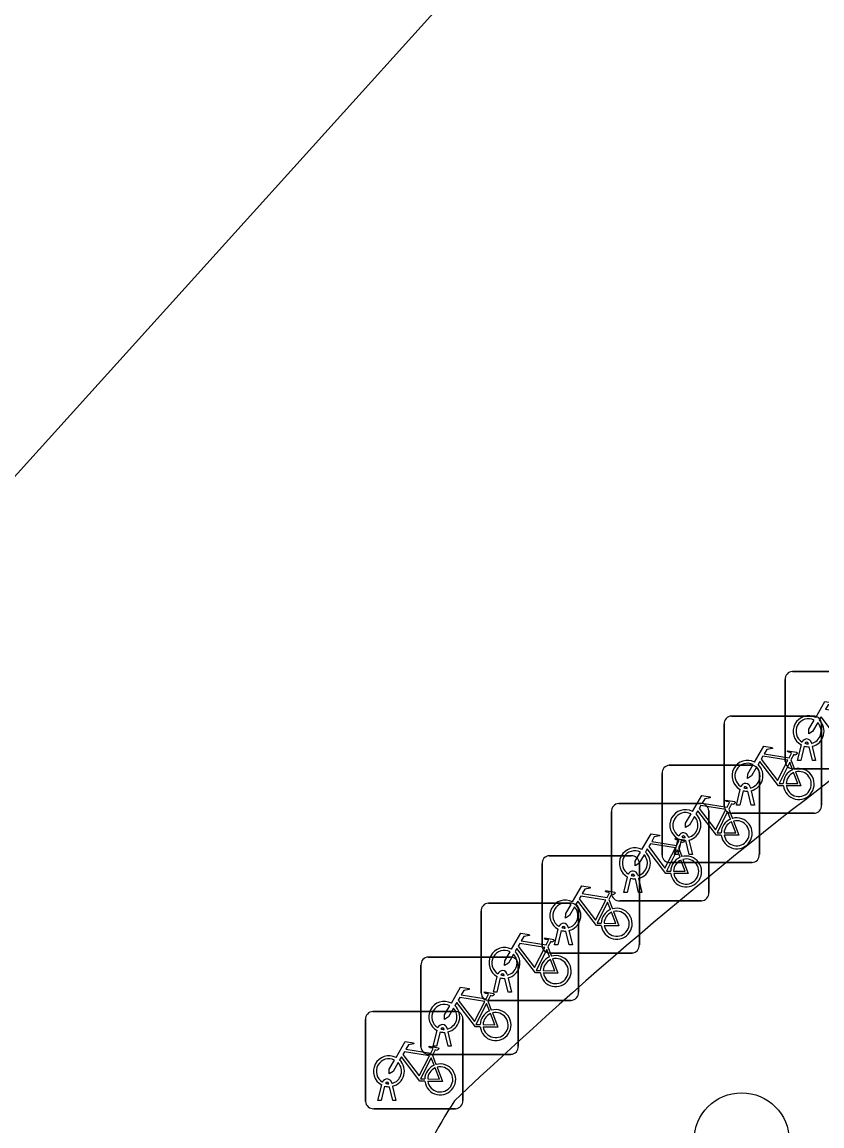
# Model space of a CAD drawing. Extents: x 160676 to 161153, y 383244 to 383713.
# Drawn here: x 161050.01 to 161058.23, y 383286.44 to 383297.79 of the extents above; entities that cross this region are included whole.
import ezdxf

# ---------------------------------------------------------------- set-up
doc = ezdxf.new("R2010")
doc.units = 0
for name, color, linetype in [('IMGEO_Boom', 7, 'Continuous'), ('IMGEO_Fietsenrek', 7, 'Continuous'), ('IMGEO_Voetpad_open', 7, 'Continuous')]:
    doc.layers.add(name, color=color, linetype=linetype)

msp = doc.modelspace()

# ---------------------------------------------------------------- linework, layer by layer
at = {"layer": 'IMGEO_Boom'}
msp.add_circle((161057.408, 383286.29), 0.489, dxfattribs=at)
at = {"layer": 'IMGEO_Fietsenrek'}
for p, q in [((161057.931, 383291.111), (161058.772, 383291.111)), ((161058.772, 383291.111), (161057.931, 383291.111)), ((161057.856, 383290.186), (161057.856, 383291.027)), ((161057.856, 383291.027), (161057.856, 383290.186)), ((161057.228, 383289.728), (161057.228, 383290.569)), ((161057.228, 383290.569), (161057.228, 383289.728)), ((161057.303, 383290.653), (161058.144, 383290.653)), ((161058.144, 383290.653), (161057.303, 383290.653)), ((161058.228, 383290.578), (161058.228, 383289.737)), ((161058.228, 383289.737), (161058.228, 383290.578)), ((161057.983, 383290.195), (161058.022, 383290.355)), ((161058.052, 383290.343), (161058.017, 383290.195)), ((161058.094, 383290.367), (161058.093, 383290.371)), ((161058.135, 383290.195), (161058.101, 383290.337)), ((161058.125, 383290.378), (161058.126, 383290.371)), ((161058.133, 383290.341), (161058.168, 383290.195)), ((161057.915, 383290.202), (161057.951, 383290.107)), ((161056.665, 383290.146), (161057.506, 383290.146)), ((161057.506, 383290.146), (161056.665, 383290.146)), ((161058.781, 383290.111), (161057.94, 383290.111)), ((161057.94, 383290.111), (161058.781, 383290.111)), ((161058.017, 383290.195), (161057.983, 383290.195)), ((161058.168, 383290.195), (161058.135, 383290.195)), ((161056.59, 383289.221), (161056.59, 383290.062)), ((161056.59, 383290.062), (161056.59, 383289.221)), ((161057.59, 383290.071), (161057.59, 383289.23)), ((161057.59, 383289.23), (161057.59, 383290.071)), ((161057.355, 383289.737), (161057.394, 383289.897)), ((161057.424, 383289.885), (161057.389, 383289.737)), ((161057.466, 383289.909), (161057.465, 383289.913)), ((161057.507, 383289.737), (161057.473, 383289.879)), ((161057.497, 383289.92), (161057.498, 383289.913)), ((161057.505, 383289.883), (161057.54, 383289.737)), ((161056.146, 383289.753), (161056.987, 383289.753)), ((161056.987, 383289.753), (161056.146, 383289.753)), ((161056.071, 383288.828), (161056.071, 383289.669)), ((161056.071, 383289.669), (161056.071, 383288.828)), ((161057.071, 383289.678), (161057.071, 383288.837)), ((161057.071, 383288.837), (161057.071, 383289.678)), ((161057.277, 383289.695), (161057.313, 383289.6)), ((161058.153, 383289.653), (161057.312, 383289.653)), ((161057.312, 383289.653), (161058.153, 383289.653)), ((161057.389, 383289.737), (161057.355, 383289.737)), ((161057.54, 383289.737), (161057.507, 383289.737)), ((161056.828, 383289.402), (161056.827, 383289.406)), ((161056.859, 383289.413), (161056.86, 383289.406)), ((161056.717, 383289.23), (161056.756, 383289.39)), ((161056.786, 383289.378), (161056.751, 383289.23)), ((161056.758, 383289.302), (161056.794, 383289.207)), ((161056.869, 383289.23), (161056.835, 383289.372)), ((161056.867, 383289.376), (161056.902, 383289.23)), ((161055.432, 383289.216), (161056.273, 383289.216)), ((161056.273, 383289.216), (161055.432, 383289.216)), ((161056.751, 383289.23), (161056.717, 383289.23)), ((161056.902, 383289.23), (161056.869, 383289.23)), ((161055.357, 383288.291), (161055.357, 383289.132)), ((161055.357, 383289.132), (161055.357, 383288.291)), ((161056.357, 383289.141), (161056.357, 383288.3)), ((161056.357, 383288.3), (161056.357, 383289.141)), ((161057.515, 383289.146), (161056.674, 383289.146)), ((161056.674, 383289.146), (161057.515, 383289.146)), ((161056.198, 383288.837), (161056.237, 383288.997)), ((161056.267, 383288.985), (161056.232, 383288.837)), ((161056.309, 383289.009), (161056.308, 383289.013)), ((161056.35, 383288.837), (161056.316, 383288.979)), ((161056.34, 383289.02), (161056.341, 383289.013)), ((161056.348, 383288.983), (161056.383, 383288.837)), ((161054.806, 383288.729), (161055.647, 383288.729)), ((161055.647, 383288.729), (161054.806, 383288.729)), ((161056.044, 383288.765), (161056.08, 383288.67)), ((161056.996, 383288.753), (161056.155, 383288.753)), ((161056.155, 383288.753), (161056.996, 383288.753)), ((161056.232, 383288.837), (161056.198, 383288.837)), ((161056.383, 383288.837), (161056.35, 383288.837)), ((161054.731, 383287.804), (161054.731, 383288.645)), ((161054.731, 383288.645), (161054.731, 383287.804)), ((161055.731, 383288.654), (161055.731, 383287.813)), ((161055.731, 383287.813), (161055.731, 383288.654)), ((161055.484, 383288.3), (161055.523, 383288.46)), ((161055.553, 383288.448), (161055.518, 383288.3)), ((161055.595, 383288.472), (161055.594, 383288.476)), ((161055.636, 383288.3), (161055.602, 383288.442)), ((161055.626, 383288.483), (161055.627, 383288.476)), ((161055.634, 383288.446), (161055.669, 383288.3)), ((161055.418, 383288.278), (161055.454, 383288.183)), ((161055.518, 383288.3), (161055.484, 383288.3)), ((161055.669, 383288.3), (161055.636, 383288.3)), ((161054.188, 383288.174), (161055.029, 383288.174)), ((161055.029, 383288.174), (161054.188, 383288.174)), ((161056.282, 383288.216), (161055.441, 383288.216)), ((161055.441, 383288.216), (161056.282, 383288.216)), ((161054.113, 383287.249), (161054.113, 383288.09)), ((161054.113, 383288.09), (161054.113, 383287.249)), ((161055.113, 383288.099), (161055.113, 383287.258)), ((161055.113, 383287.258), (161055.113, 383288.099)), ((161054.858, 383287.813), (161054.897, 383287.973)), ((161054.927, 383287.961), (161054.892, 383287.813)), ((161054.969, 383287.985), (161054.968, 383287.989)), ((161055.01, 383287.813), (161054.976, 383287.955)), ((161055, 383287.996), (161055.001, 383287.989)), ((161055.008, 383287.959), (161055.043, 383287.813)), ((161054.8, 383287.723), (161054.836, 383287.628)), ((161055.656, 383287.729), (161054.815, 383287.729)), ((161054.815, 383287.729), (161055.656, 383287.729)), ((161054.892, 383287.813), (161054.858, 383287.813)), ((161055.043, 383287.813), (161055.01, 383287.813)), ((161053.619, 383287.615), (161054.46, 383287.615)), ((161054.46, 383287.615), (161053.619, 383287.615)), ((161053.544, 383286.69), (161053.544, 383287.531)), ((161053.544, 383287.531), (161053.544, 383286.69)), ((161054.544, 383287.54), (161054.544, 383286.699)), ((161054.544, 383286.699), (161054.544, 383287.54)), ((161054.24, 383287.258), (161054.279, 383287.418)), ((161054.309, 383287.406), (161054.274, 383287.258)), ((161054.351, 383287.43), (161054.35, 383287.434)), ((161054.392, 383287.258), (161054.358, 383287.4)), ((161054.382, 383287.441), (161054.383, 383287.434)), ((161054.39, 383287.404), (161054.425, 383287.258)), ((161054.274, 383287.258), (161054.24, 383287.258)), ((161054.425, 383287.258), (161054.392, 383287.258)), ((161055.038, 383287.174), (161054.197, 383287.174)), ((161054.197, 383287.174), (161055.038, 383287.174)), ((161054.231, 383287.164), (161054.267, 383287.069)), ((161053.671, 383286.699), (161053.71, 383286.859)), ((161053.74, 383286.847), (161053.705, 383286.699)), ((161053.782, 383286.871), (161053.781, 383286.875)), ((161053.823, 383286.699), (161053.789, 383286.841)), ((161053.813, 383286.882), (161053.814, 383286.875)), ((161053.821, 383286.845), (161053.856, 383286.699)), ((161053.705, 383286.699), (161053.671, 383286.699)), ((161053.856, 383286.699), (161053.823, 383286.699)), ((161054.469, 383286.615), (161053.628, 383286.615)), ((161053.628, 383286.615), (161054.469, 383286.615))]:
    msp.add_line(p, q, dxfattribs=at)
for points in [[(161058.169, 383290.637), (161058.264, 383290.801), (161058.35, 383290.787), (161058.352, 383290.778), (161058.296, 383290.767), (161058.269, 383290.722), (161058.525, 383290.681)], [(161058.19, 383290.585), (161058.138, 383290.495), (161058.098, 383290.47), (161058.099, 383290.517), (161058.154, 383290.611)], [(161058.465, 383290.393), (161058.415, 383290.393), (161058.224, 383290.644), (161058.205, 383290.612)], [(161057.541, 383290.179), (161057.636, 383290.343), (161057.722, 383290.329), (161057.724, 383290.32), (161057.668, 383290.309), (161057.641, 383290.264), (161057.897, 383290.223)], [(161057.884, 383290.198), (161057.627, 383290.239), (161057.61, 383290.21), (161057.777, 383289.99), (161057.884, 383290.198)], [(161057.897, 383290.223), (161057.922, 383290.272), (161057.916, 383290.276), (161057.893, 383290.28), (161057.881, 383290.287), (161057.88, 383290.29), (161057.882, 383290.295), (161057.977, 383290.28), (161057.979, 383290.27), (161057.969, 383290.257), (161057.957, 383290.251), (161057.943, 383290.257), (161057.915, 383290.202)], [(161057.562, 383290.127), (161057.51, 383290.037), (161057.47, 383290.012), (161057.471, 383290.059), (161057.526, 383290.153)], [(161057.837, 383289.935), (161057.787, 383289.935), (161057.596, 383290.186), (161057.577, 383290.154)], [(161057.932, 383290.1), (161057.902, 383290.177), (161057.793, 383289.959), (161057.836, 383289.959)], [(161057.866, 383289.959), (161057.986, 383289.958), (161057.942, 383290.072)], [(161057.962, 383290.079), (161058.017, 383289.934), (161057.867, 383289.934)], [(161056.903, 383289.672), (161056.998, 383289.836), (161057.084, 383289.822), (161057.086, 383289.813), (161057.03, 383289.802), (161057.003, 383289.757), (161057.259, 383289.716)], [(161057.259, 383289.716), (161057.284, 383289.765), (161057.278, 383289.769), (161057.255, 383289.773), (161057.243, 383289.78), (161057.242, 383289.783), (161057.244, 383289.788), (161057.339, 383289.773), (161057.341, 383289.763), (161057.331, 383289.75), (161057.319, 383289.744), (161057.305, 383289.75), (161057.277, 383289.695)], [(161056.924, 383289.62), (161056.872, 383289.53), (161056.832, 383289.505), (161056.833, 383289.552), (161056.888, 383289.646)], [(161057.199, 383289.428), (161057.149, 383289.428), (161056.958, 383289.679), (161056.939, 383289.647)], [(161057.246, 383289.691), (161056.989, 383289.732), (161056.972, 383289.703), (161057.139, 383289.483), (161057.246, 383289.691)], [(161057.294, 383289.593), (161057.264, 383289.67), (161057.155, 383289.452), (161057.198, 383289.452)], [(161057.228, 383289.452), (161057.348, 383289.451), (161057.304, 383289.565)], [(161057.324, 383289.572), (161057.379, 383289.427), (161057.229, 383289.427)], [(161056.384, 383289.279), (161056.479, 383289.443), (161056.565, 383289.429), (161056.567, 383289.42), (161056.511, 383289.409), (161056.484, 383289.364), (161056.74, 383289.323)], [(161056.727, 383289.298), (161056.47, 383289.339), (161056.453, 383289.31), (161056.62, 383289.09), (161056.727, 383289.298)], [(161056.74, 383289.323), (161056.765, 383289.372), (161056.759, 383289.376), (161056.736, 383289.38), (161056.724, 383289.387), (161056.723, 383289.39), (161056.725, 383289.395), (161056.82, 383289.38), (161056.822, 383289.37), (161056.812, 383289.357), (161056.8, 383289.351), (161056.786, 383289.357), (161056.758, 383289.302)], [(161056.405, 383289.227), (161056.353, 383289.137), (161056.313, 383289.112), (161056.314, 383289.159), (161056.369, 383289.253)], [(161056.68, 383289.035), (161056.63, 383289.035), (161056.439, 383289.286), (161056.42, 383289.254)], [(161056.775, 383289.2), (161056.745, 383289.277), (161056.636, 383289.059), (161056.679, 383289.059)], [(161056.805, 383289.179), (161056.86, 383289.034), (161056.71, 383289.034)], [(161056.709, 383289.059), (161056.829, 383289.058), (161056.785, 383289.172)], [(161055.67, 383288.742), (161055.765, 383288.906), (161055.851, 383288.892), (161055.853, 383288.883), (161055.797, 383288.872), (161055.77, 383288.827), (161056.026, 383288.786)], [(161056.026, 383288.786), (161056.051, 383288.835), (161056.045, 383288.839), (161056.022, 383288.843), (161056.01, 383288.85), (161056.009, 383288.853), (161056.011, 383288.858), (161056.106, 383288.843), (161056.108, 383288.833), (161056.098, 383288.82), (161056.086, 383288.814), (161056.072, 383288.82), (161056.044, 383288.765)], [(161055.966, 383288.498), (161055.916, 383288.498), (161055.725, 383288.749), (161055.706, 383288.717)], [(161056.013, 383288.761), (161055.756, 383288.802), (161055.739, 383288.773), (161055.906, 383288.553), (161056.013, 383288.761)], [(161056.061, 383288.663), (161056.031, 383288.74), (161055.922, 383288.522), (161055.965, 383288.522)], [(161055.691, 383288.69), (161055.639, 383288.6), (161055.599, 383288.575), (161055.6, 383288.622), (161055.655, 383288.716)], [(161055.995, 383288.522), (161056.115, 383288.521), (161056.071, 383288.635)], [(161056.091, 383288.642), (161056.146, 383288.497), (161055.996, 383288.497)], [(161055.044, 383288.255), (161055.139, 383288.419), (161055.225, 383288.405), (161055.227, 383288.396), (161055.171, 383288.385), (161055.144, 383288.34), (161055.4, 383288.299)], [(161055.387, 383288.274), (161055.13, 383288.315), (161055.113, 383288.286), (161055.28, 383288.066), (161055.387, 383288.274)], [(161055.4, 383288.299), (161055.425, 383288.348), (161055.419, 383288.352), (161055.396, 383288.356), (161055.384, 383288.363), (161055.383, 383288.366), (161055.385, 383288.371), (161055.48, 383288.356), (161055.482, 383288.346), (161055.472, 383288.333), (161055.46, 383288.327), (161055.446, 383288.333), (161055.418, 383288.278)], [(161055.065, 383288.203), (161055.013, 383288.113), (161054.973, 383288.088), (161054.974, 383288.135), (161055.029, 383288.229)], [(161055.34, 383288.011), (161055.29, 383288.011), (161055.099, 383288.262), (161055.08, 383288.23)], [(161055.435, 383288.176), (161055.405, 383288.253), (161055.296, 383288.035), (161055.339, 383288.035)], [(161055.369, 383288.035), (161055.489, 383288.034), (161055.445, 383288.148)], [(161055.465, 383288.155), (161055.52, 383288.01), (161055.37, 383288.01)], [(161054.426, 383287.7), (161054.521, 383287.864), (161054.607, 383287.85), (161054.609, 383287.841), (161054.553, 383287.83), (161054.526, 383287.785), (161054.782, 383287.744)], [(161054.722, 383287.456), (161054.672, 383287.456), (161054.481, 383287.707), (161054.462, 383287.675)], [(161054.769, 383287.719), (161054.512, 383287.76), (161054.495, 383287.731), (161054.662, 383287.511), (161054.769, 383287.719)], [(161054.782, 383287.744), (161054.807, 383287.793), (161054.801, 383287.797), (161054.778, 383287.801), (161054.766, 383287.808), (161054.765, 383287.811), (161054.767, 383287.816), (161054.862, 383287.801), (161054.864, 383287.791), (161054.854, 383287.778), (161054.842, 383287.772), (161054.828, 383287.778), (161054.8, 383287.723)], [(161054.447, 383287.648), (161054.395, 383287.558), (161054.355, 383287.533), (161054.356, 383287.58), (161054.411, 383287.674)], [(161054.817, 383287.621), (161054.787, 383287.698), (161054.678, 383287.48), (161054.721, 383287.48)], [(161054.751, 383287.48), (161054.871, 383287.479), (161054.827, 383287.593)], [(161054.847, 383287.6), (161054.902, 383287.455), (161054.752, 383287.455)], [(161053.857, 383287.141), (161053.952, 383287.305), (161054.038, 383287.291), (161054.04, 383287.282), (161053.984, 383287.271), (161053.957, 383287.226), (161054.213, 383287.185)], [(161054.213, 383287.185), (161054.238, 383287.234), (161054.232, 383287.238), (161054.209, 383287.242), (161054.197, 383287.249), (161054.196, 383287.252), (161054.198, 383287.257), (161054.293, 383287.242), (161054.295, 383287.232), (161054.285, 383287.219), (161054.273, 383287.213), (161054.259, 383287.219), (161054.231, 383287.164)], [(161054.153, 383286.897), (161054.103, 383286.897), (161053.912, 383287.148), (161053.893, 383287.116)], [(161054.2, 383287.16), (161053.943, 383287.201), (161053.926, 383287.172), (161054.093, 383286.952), (161054.2, 383287.16)], [(161054.248, 383287.062), (161054.218, 383287.139), (161054.109, 383286.921), (161054.152, 383286.921)], [(161053.878, 383287.089), (161053.826, 383286.999), (161053.786, 383286.974), (161053.787, 383287.021), (161053.842, 383287.115)], [(161054.182, 383286.921), (161054.302, 383286.92), (161054.258, 383287.034)], [(161054.278, 383287.041), (161054.333, 383286.896), (161054.183, 383286.896)]]:
    msp.add_lwpolyline(points, dxfattribs=at)
for centre, radius, start, end in [((161057.934, 383291.033), 0.0779, 92.4484, 184.2845), ((161057.934, 383291.033), 0.0779, 92.4484, 184.2845), ((161058.096, 383290.496), 0.159, 62.6766, 242.1369), ((161057.306, 383290.575), 0.0779, 92.4484, 184.2845), ((161057.306, 383290.575), 0.0779, 92.4484, 184.2845), ((161058.096, 383290.496), 0.129, 63.3192, 238.903), ((161058.096, 383290.496), 0.129, 283.6043, 43.4302), ((161058.096, 383290.496), 0.159, 283.5766, 46.6042), ((161058.15, 383290.575), 0.0779, 2.4484, 94.2845), ((161058.15, 383290.575), 0.0779, 2.4484, 94.2845), ((161058.076, 383290.367), 0.0499, 12.8025, 158.6934), ((161058.096, 383290.496), 0.159, 253.9967, 271.7867), ((161058.076, 383290.367), 0.0174, 12.8025, 163.4502), ((161058.096, 383290.496), 0.129, 253.415, 269.0204), ((161056.668, 383290.068), 0.0779, 92.4484, 184.2845), ((161056.668, 383290.068), 0.0779, 92.4484, 184.2845), ((161057.468, 383290.038), 0.159, 62.6766, 242.1369), ((161057.468, 383290.038), 0.129, 63.3192, 238.903), ((161057.468, 383290.038), 0.129, 283.6043, 43.4302), ((161057.468, 383290.038), 0.159, 283.5766, 46.6042), ((161057.512, 383290.068), 0.0779, 2.4484, 94.2845), ((161057.512, 383290.068), 0.0779, 2.4484, 94.2845), ((161057.995, 383289.954), 0.159, 113.3408, 178.3217), ((161057.995, 383289.954), 0.159, 187.0065, 105.7708), ((161057.934, 383290.189), 0.0779, 182.4484, 274.2845), ((161057.934, 383290.189), 0.0779, 182.4484, 274.2845), ((161057.995, 383289.954), 0.129, 113.923, 177.9556), ((161057.995, 383289.954), 0.129, 188.6715, 104.5883), ((161057.448, 383289.909), 0.0499, 12.8025, 158.6934), ((161057.468, 383290.038), 0.159, 253.9967, 271.7867), ((161057.448, 383289.909), 0.0174, 12.8025, 163.4502), ((161057.468, 383290.038), 0.129, 253.415, 269.0204), ((161056.149, 383289.675), 0.0779, 92.4484, 184.2845), ((161056.149, 383289.675), 0.0779, 92.4484, 184.2845), ((161056.993, 383289.675), 0.0779, 2.4484, 94.2845), ((161056.993, 383289.675), 0.0779, 2.4484, 94.2845), ((161056.83, 383289.531), 0.159, 62.6766, 242.1369), ((161056.83, 383289.531), 0.129, 63.3192, 238.903), ((161056.83, 383289.531), 0.159, 283.5766, 46.6042), ((161057.306, 383289.731), 0.0779, 182.4484, 274.2845), ((161057.306, 383289.731), 0.0779, 182.4484, 274.2845), ((161058.15, 383289.731), 0.0779, 272.4484, 4.2845), ((161058.15, 383289.731), 0.0779, 272.4484, 4.2845), ((161056.83, 383289.531), 0.129, 283.6043, 43.4302), ((161057.357, 383289.447), 0.159, 113.3408, 178.3217), ((161057.357, 383289.447), 0.159, 187.0065, 105.7708), ((161057.357, 383289.447), 0.129, 113.923, 177.9556), ((161057.357, 383289.447), 0.129, 188.6715, 104.5883), ((161056.81, 383289.402), 0.0499, 12.8025, 158.6934), ((161056.81, 383289.402), 0.0174, 12.8025, 163.4502), ((161056.83, 383289.531), 0.129, 253.415, 269.0204), ((161056.311, 383289.138), 0.159, 62.6766, 242.1369), ((161056.83, 383289.531), 0.159, 253.9967, 271.7867), ((161055.435, 383289.138), 0.0779, 92.4484, 184.2845), ((161055.435, 383289.138), 0.0779, 92.4484, 184.2845), ((161056.311, 383289.138), 0.129, 63.3192, 238.903), ((161056.279, 383289.138), 0.0779, 2.4484, 94.2845), ((161056.279, 383289.138), 0.0779, 2.4484, 94.2845), ((161056.311, 383289.138), 0.129, 283.6043, 43.4302), ((161056.311, 383289.138), 0.159, 283.5766, 46.6042), ((161056.668, 383289.224), 0.0779, 182.4484, 274.2845), ((161056.668, 383289.224), 0.0779, 182.4484, 274.2845), ((161056.838, 383289.054), 0.159, 113.3408, 178.3217), ((161056.838, 383289.054), 0.159, 187.0065, 105.7708), ((161056.838, 383289.054), 0.129, 188.6715, 104.5883), ((161057.512, 383289.224), 0.0779, 272.4484, 4.2845), ((161057.512, 383289.224), 0.0779, 272.4484, 4.2845), ((161056.838, 383289.054), 0.129, 113.923, 177.9556), ((161056.291, 383289.009), 0.0499, 12.8025, 158.6934), ((161056.311, 383289.138), 0.159, 253.9967, 271.7867), ((161056.291, 383289.009), 0.0174, 12.8025, 163.4502), ((161056.311, 383289.138), 0.129, 253.415, 269.0204), ((161054.809, 383288.651), 0.0779, 92.4484, 184.2845), ((161054.809, 383288.651), 0.0779, 92.4484, 184.2845), ((161055.597, 383288.601), 0.159, 62.6766, 242.1369), ((161055.597, 383288.601), 0.129, 63.3192, 238.903), ((161055.653, 383288.651), 0.0779, 2.4484, 94.2845), ((161055.653, 383288.651), 0.0779, 2.4484, 94.2845), ((161056.149, 383288.831), 0.0779, 182.4484, 274.2845), ((161056.149, 383288.831), 0.0779, 182.4484, 274.2845), ((161056.993, 383288.831), 0.0779, 272.4484, 4.2845), ((161056.993, 383288.831), 0.0779, 272.4484, 4.2845), ((161055.597, 383288.601), 0.129, 283.6043, 43.4302), ((161055.597, 383288.601), 0.159, 283.5766, 46.6042), ((161056.124, 383288.517), 0.159, 113.3408, 178.3217), ((161056.124, 383288.517), 0.159, 187.0065, 105.7708), ((161056.124, 383288.517), 0.129, 113.923, 177.9556), ((161056.124, 383288.517), 0.129, 188.6715, 104.5883), ((161055.577, 383288.472), 0.0499, 12.8025, 158.6934), ((161055.597, 383288.601), 0.159, 253.9967, 271.7867), ((161055.577, 383288.472), 0.0174, 12.8025, 163.4502), ((161055.597, 383288.601), 0.129, 253.415, 269.0204), ((161054.971, 383288.114), 0.159, 62.6766, 242.1369), ((161055.435, 383288.294), 0.0779, 182.4484, 274.2845), ((161055.435, 383288.294), 0.0779, 182.4484, 274.2845), ((161056.279, 383288.294), 0.0779, 272.4484, 4.2845), ((161056.279, 383288.294), 0.0779, 272.4484, 4.2845), ((161054.191, 383288.096), 0.0779, 92.4484, 184.2845), ((161054.191, 383288.096), 0.0779, 92.4484, 184.2845), ((161054.971, 383288.114), 0.129, 63.3192, 238.903), ((161054.971, 383288.114), 0.129, 283.6043, 43.4302), ((161054.971, 383288.114), 0.159, 283.5766, 46.6042), ((161055.035, 383288.096), 0.0779, 2.4484, 94.2845), ((161055.035, 383288.096), 0.0779, 2.4484, 94.2845), ((161055.498, 383288.03), 0.159, 113.3408, 178.3217), ((161055.498, 383288.03), 0.159, 187.0065, 105.7708), ((161055.498, 383288.03), 0.129, 188.6715, 104.5883), ((161055.498, 383288.03), 0.129, 113.923, 177.9556), ((161054.951, 383287.985), 0.0499, 12.8025, 158.6934), ((161054.971, 383288.114), 0.159, 253.9967, 271.7867), ((161054.951, 383287.985), 0.0174, 12.8025, 163.4502), ((161054.971, 383288.114), 0.129, 253.415, 269.0204), ((161054.353, 383287.559), 0.159, 62.6766, 242.1369), ((161054.809, 383287.807), 0.0779, 182.4484, 274.2845), ((161054.809, 383287.807), 0.0779, 182.4484, 274.2845), ((161055.653, 383287.807), 0.0779, 272.4484, 4.2845), ((161055.653, 383287.807), 0.0779, 272.4484, 4.2845), ((161053.622, 383287.537), 0.0779, 92.4484, 184.2845), ((161053.622, 383287.537), 0.0779, 92.4484, 184.2845), ((161054.353, 383287.559), 0.129, 63.3192, 238.903), ((161054.353, 383287.559), 0.129, 283.6043, 43.4302), ((161054.353, 383287.559), 0.159, 283.5766, 46.6042), ((161054.466, 383287.537), 0.0779, 2.4484, 94.2845), ((161054.466, 383287.537), 0.0779, 2.4484, 94.2845), ((161054.88, 383287.475), 0.159, 113.3408, 178.3217), ((161054.88, 383287.475), 0.159, 187.0065, 105.7708), ((161054.88, 383287.475), 0.129, 113.923, 177.9556), ((161054.88, 383287.475), 0.129, 188.6715, 104.5883), ((161054.333, 383287.43), 0.0499, 12.8025, 158.6934), ((161054.353, 383287.559), 0.159, 253.9967, 271.7867), ((161054.333, 383287.43), 0.0174, 12.8025, 163.4502), ((161054.353, 383287.559), 0.129, 253.415, 269.0204), ((161055.035, 383287.252), 0.0779, 272.4484, 4.2845), ((161055.035, 383287.252), 0.0779, 272.4484, 4.2845), ((161053.784, 383287), 0.159, 62.6766, 242.1369), ((161054.191, 383287.252), 0.0779, 182.4484, 274.2845), ((161054.191, 383287.252), 0.0779, 182.4484, 274.2845), ((161053.784, 383287), 0.129, 63.3192, 238.903), ((161053.784, 383287), 0.129, 283.6043, 43.4302), ((161053.784, 383287), 0.159, 283.5766, 46.6042), ((161054.311, 383286.916), 0.159, 113.3408, 178.3217), ((161054.311, 383286.916), 0.159, 187.0065, 105.7708), ((161054.311, 383286.916), 0.129, 113.923, 177.9556), ((161054.311, 383286.916), 0.129, 188.6715, 104.5883), ((161053.764, 383286.871), 0.0499, 12.8025, 158.6934), ((161053.784, 383287), 0.159, 253.9967, 271.7867), ((161053.764, 383286.871), 0.0174, 12.8025, 163.4502), ((161053.784, 383287), 0.129, 253.415, 269.0204), ((161053.622, 383286.693), 0.0779, 182.4484, 274.2845), ((161053.622, 383286.693), 0.0779, 182.4484, 274.2845), ((161054.466, 383286.693), 0.0779, 272.4484, 4.2845), ((161054.466, 383286.693), 0.0779, 272.4484, 4.2845)]:
    msp.add_arc(centre, radius, start, end, dxfattribs=at)
at = {"layer": 'IMGEO_Voetpad_open'}
msp.add_lwpolyline([(161057.751, 383301.776), (161040.997, 383283.21)], dxfattribs=at)
for centre, radius, start, end in [((161087.955, 383251.346), 48.7, 119.6879, 133.4612), ((161057.921, 383284.41), 4.15, 146.6035, 173.7965)]:
    msp.add_arc(centre, radius, start, end, dxfattribs=at)

doc.saveas('drawing.dxf')
